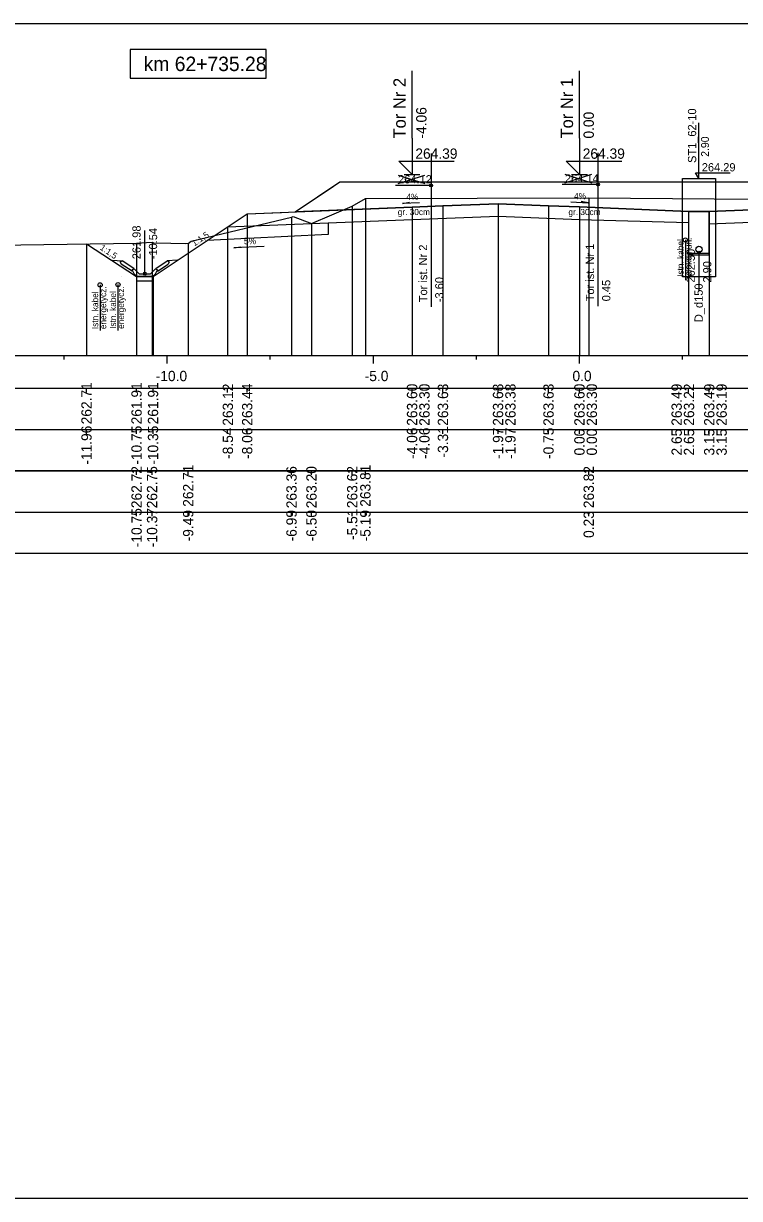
# Model space of a CAD drawing. Extents: x 6516023 to 6560129, y 5513077 to 5529206.
# Drawn here: x 6520296.97 to 6520314.35, y 5514518.16 to 5514546.66 of the extents above; entities that cross this region are included whole.
import ezdxf

# ---------------------------------------------------------------- set-up
doc = ezdxf.new("R2010")
doc.units = 0
for name, color, linetype in [('IR_default', 7, 'Continuous'), ('TOR_PRZEK_P-kable', 7, 'Continuous'), ('TOR_PRZEK_P-komponent', 7, 'Continuous'), ('TOR_PRZEK_P-odwodnienie', 7, 'Continuous'), ('TOR_PRZEK_P-opisy', 7, 'Continuous'), ('TOR_PRZEK_P-schodkowanie+wymiana', 7, 'Continuous'), ('TOR_PRZEK_P-tabelka istniejace', 7, 'Continuous'), ('TOR_PRZEK_P-tabelka projektowane', 7, 'Continuous'), ('TOR_PRZEK_P-teren istniejacy', 7, 'Continuous'), ('TOR_PRZEK_P-tory istniejace', 7, 'Continuous'), ('TOR_PRZEK_P-tory projektowane', 7, 'Continuous'), ('TOR_PRZEK_P-uklad odniesienia', 7, 'Continuous'), ('TOR_PRZEK_P-warstwa ochronna I', 7, 'Continuous'), ('TOR_PRZEK_P-warstwa ochronna II', 7, 'Continuous'), ('TOR_PS_T-skarpy projektowane', 7, 'Continuous'), ('TOR_RAMKI-ramka+tabelka 1', 7, 'Continuous')]:
    doc.layers.add(name, color=color, linetype=linetype)

msp = doc.modelspace()

# ---------------------------------------------------------------- linework, layer by layer
at = {"layer": 'IR_default'}
msp.add_lwpolyline([(6520298.503, 5514541.311), (6520299.717, 5514540.518), (6520300.117, 5514540.518), (6520302.402, 5514542.041), (6520303.234, 5514542.075), (6520303.562, 5514542.088), (6520304.344, 5514542.609), (6520304.652, 5514542.815), (6520307.161, 5514542.815), (6520308.152, 5514542.815), (6520308.31, 5514542.815), (6520308.713, 5514542.815), (6520309.705, 5514542.815), (6520312.213, 5514542.815), (6520312.865, 5514542.815), (6520314.513, 5514542.815)], dxfattribs=at)
at = {"layer": 'TOR_PRZEK_P-kable'}
for p, q in [((6520313.034, 5514541.407), (6520313.034, 5514540.434)), ((6520298.833, 5514540.316), (6520298.833, 5514539.207)), ((6520299.266, 5514540.323), (6520299.266, 5514539.213))]:
    msp.add_line(p, q, dxfattribs=at)
for centre in [(6520313.034, 5514541.407), (6520298.833, 5514540.316), (6520299.266, 5514540.323)]:
    msp.add_circle(centre, 0.05, dxfattribs=at)
at = {"layer": 'TOR_PRZEK_P-komponent'}
msp.add_lwpolyline([(6520304.652, 5514542.815), (6520308.152, 5514542.815), (6520308.713, 5514542.815), (6520312.213, 5514542.815), (6520314.513, 5514542.815), (6520318.013, 5514542.815), (6520319.263, 5514542.815), (6520322.763, 5514542.815), (6520323.848, 5514542.091), (6520321.013, 5514542.205), (6520320.263, 5514542.235), (6520319.013, 5514542.285), (6520318.263, 5514542.285), (6520317.013, 5514542.235), (6520316.263, 5514542.205), (6520313.613, 5514542.099), (6520313.113, 5514542.1), (6520310.463, 5514542.206), (6520309.713, 5514542.236), (6520308.488, 5514542.285), (6520307.152, 5514542.231), (6520306.402, 5514542.201), (6520303.562, 5514542.088), (6520303.562, 5514542.088)], close=True, dxfattribs=at)
at = {"layer": 'TOR_PRZEK_P-odwodnienie'}
for p, q in [((6520313.362, 5514542.895), (6520313.362, 5514544.245)), ((6520313.362, 5514542.895), (6520313.279, 5514543.032)), ((6520313.279, 5514543.032), (6520314.119, 5514543.032)), ((6520299.917, 5514540.588), (6520299.917, 5514541.632)), ((6520313.363, 5514541.106), (6520313.363, 5514540.171)), ((6520299.608, 5514540.647), (6520299.347, 5514540.821)), ((6520299.653, 5514540.714), (6520299.372, 5514540.901)), ((6520300.182, 5514540.714), (6520300.462, 5514540.901)), ((6520300.226, 5514540.647), (6520300.487, 5514540.821)), ((6520299.619, 5514540.664), (6520299.608, 5514540.647)), ((6520299.61, 5514540.683), (6520299.657, 5514540.707)), ((6520299.653, 5514540.714), (6520299.644, 5514540.701)), ((6520299.777, 5514540.588), (6520299.657, 5514540.707)), ((6520299.777, 5514540.588), (6520300.057, 5514540.588)), ((6520300.057, 5514540.588), (6520300.177, 5514540.707)), ((6520300.177, 5514540.707), (6520300.225, 5514540.683)), ((6520300.182, 5514540.714), (6520300.19, 5514540.701)), ((6520300.215, 5514540.664), (6520300.226, 5514540.647)), ((6520299.727, 5514540.518), (6520300.107, 5514540.518))]:
    msp.add_line(p, q, dxfattribs=at)
msp.add_lwpolyline([(6520312.962, 5514542.895), (6520313.762, 5514542.895), (6520313.762, 5514540.512), (6520312.962, 5514540.512)], close=True, dxfattribs=at)
for points in [[(6520313.113, 5514542.1), (6520313.113, 5514541.046), (6520313.613, 5514541.046), (6520313.613, 5514542.099)], [(6520300.895, 5514541.288), (6520300.895, 5514541.289), (6520300.895, 5514541.288), (6520300.895, 5514541.288), (6520300.895, 5514541.288), (6520300.896, 5514541.288), (6520300.895, 5514541.288), (6520300.896, 5514541.289)], [(6520299.126, 5514540.912), (6520299.372, 5514540.901)], [(6520299.322, 5514540.874), (6520299.372, 5514540.901)], [(6520299.322, 5514540.874), (6520299.347, 5514540.821)], [(6520300.709, 5514540.912), (6520300.462, 5514540.901)], [(6520300.512, 5514540.874), (6520300.462, 5514540.901)], [(6520300.512, 5514540.874), (6520300.487, 5514540.821)], [(6520313.113, 5514541.086), (6520313.613, 5514541.086)], [(6520299.644, 5514540.701), (6520299.609, 5514540.683)], [(6520299.609, 5514540.683), (6520299.619, 5514540.664)], [(6520299.657, 5514540.588), (6520299.61, 5514540.683)], [(6520299.727, 5514540.518), (6520299.657, 5514540.588)], [(6520300.107, 5514540.518), (6520300.177, 5514540.588)], [(6520300.177, 5514540.588), (6520300.225, 5514540.683)], [(6520300.19, 5514540.701), (6520300.225, 5514540.683)], [(6520300.225, 5514540.683), (6520300.215, 5514540.664)], [(6520299.34, 5514540.518), (6520299.34, 5514540.519), (6520299.34, 5514540.518), (6520299.34, 5514540.518), (6520299.34, 5514540.518), (6520299.341, 5514540.518), (6520299.34, 5514540.518), (6520299.341, 5514540.519)], [(6520299.34, 5514540.518), (6520299.34, 5514540.518), (6520299.34, 5514540.518), (6520299.34, 5514540.518), (6520299.341, 5514540.518), (6520299.34, 5514540.518), (6520299.341, 5514540.519)], [(6520300.117, 5514540.518), (6520299.717, 5514540.518), (6520299.717, 5514540.418), (6520300.117, 5514540.418), (6520300.117, 5514540.518)], [(6520299.74, 5514540.518), (6520299.74, 5514540.519), (6520299.74, 5514540.518), (6520299.74, 5514540.518), (6520299.74, 5514540.518), (6520299.741, 5514540.518), (6520299.74, 5514540.518), (6520299.741, 5514540.519)]]:
    msp.add_lwpolyline(points, dxfattribs=at)
for centre, radius in [((6520313.363, 5514541.181), 0.075), ((6520313.363, 5514541.106), 0.03), ((6520299.917, 5514540.588), 0.035)]:
    msp.add_circle(centre, radius, dxfattribs=at)
at = {"layer": 'TOR_PRZEK_P-opisy'}
for points in [[(6520306.586, 5514542.31), (6520306.168, 5514542.291), (6520306.336, 5514542.319)], [(6520310.254, 5514542.329), (6520310.672, 5514542.309), (6520310.504, 5514542.338)]]:
    msp.add_lwpolyline(points, dxfattribs=at)
at = {"layer": 'TOR_PRZEK_P-schodkowanie+wymiana'}
for p, q in [((6520304.363, 5514541.808), (6520304.363, 5514541.542)), ((6520304.363, 5514541.542), (6520301.434, 5514541.396))]:
    msp.add_line(p, q, dxfattribs=at)
at = {"layer": 'TOR_PRZEK_P-tabelka istniejace'}
for p, q in [((6520299.718, 5514535.706), (6520299.718, 5514535.806)), ((6520300.094, 5514535.706), (6520300.094, 5514535.806)), ((6520300.97, 5514535.706), (6520300.97, 5514535.806)), ((6520303.477, 5514535.706), (6520303.477, 5514535.806)), ((6520303.961, 5514535.706), (6520303.961, 5514535.806)), ((6520304.95, 5514535.706), (6520304.95, 5514535.806)), ((6520305.269, 5514535.706), (6520305.269, 5514535.806)), ((6520310.689, 5514535.706), (6520310.689, 5514535.806)), ((6520266.663, 5514534.806), (6520350.463, 5514534.806)), ((6520299.718, 5514534.706), (6520299.718, 5514534.806)), ((6520300.094, 5514534.706), (6520300.094, 5514534.806)), ((6520300.97, 5514534.706), (6520300.97, 5514534.806)), ((6520303.477, 5514534.706), (6520303.477, 5514534.806)), ((6520303.961, 5514534.706), (6520303.961, 5514534.806)), ((6520304.95, 5514534.706), (6520304.95, 5514534.806)), ((6520305.269, 5514534.706), (6520305.269, 5514534.806)), ((6520310.689, 5514534.706), (6520310.689, 5514534.806))]:
    msp.add_line(p, q, dxfattribs=at)
for points in [[(6520305.269, 5514542.412), (6520305.269, 5514538.806), (6520305.269, 5514538.676), (6520305.269, 5514538.606)], [(6520310.689, 5514542.425), (6520310.689, 5514538.806), (6520310.689, 5514538.676), (6520310.689, 5514538.606)], [(6520303.477, 5514541.962), (6520303.477, 5514538.806), (6520303.477, 5514538.676), (6520303.477, 5514538.606)], [(6520304.95, 5514542.226), (6520304.95, 5514538.806), (6520304.95, 5514538.676), (6520304.95, 5514538.606)], [(6520303.961, 5514541.802), (6520303.961, 5514538.806), (6520303.961, 5514538.676), (6520303.961, 5514538.606)], [(6520299.718, 5514541.329), (6520299.718, 5514538.806), (6520299.718, 5514538.676), (6520299.718, 5514538.606)], [(6520300.094, 5514541.355), (6520300.094, 5514538.806), (6520300.094, 5514538.676), (6520300.094, 5514538.606)], [(6520300.97, 5514541.321), (6520300.97, 5514538.806), (6520300.97, 5514538.676), (6520300.97, 5514538.606)]]:
    msp.add_lwpolyline(points, dxfattribs=at)
msp.add_lwpolyline([(6520266.663, 5514535.806), (6520266.663, 5514533.806), (6520350.463, 5514533.806), (6520350.463, 5514535.806)], close=True, dxfattribs=at)
at = {"layer": 'TOR_PRZEK_P-tabelka projektowane'}
for p, q in [((6520298.503, 5514537.706), (6520298.503, 5514537.806)), ((6520299.717, 5514537.706), (6520299.717, 5514537.806)), ((6520300.117, 5514537.706), (6520300.117, 5514537.806)), ((6520301.924, 5514537.706), (6520301.924, 5514537.806)), ((6520302.402, 5514537.706), (6520302.402, 5514537.806)), ((6520306.402, 5514537.706), (6520306.402, 5514537.806)), ((6520306.402, 5514537.706), (6520306.402, 5514537.806)), ((6520307.152, 5514537.706), (6520307.152, 5514537.806)), ((6520308.488, 5514537.706), (6520308.488, 5514537.806)), ((6520308.488, 5514537.706), (6520308.488, 5514537.806)), ((6520309.713, 5514537.706), (6520309.713, 5514537.806)), ((6520310.463, 5514537.706), (6520310.463, 5514537.806)), ((6520310.463, 5514537.706), (6520310.463, 5514537.806)), ((6520313.113, 5514537.706), (6520313.113, 5514537.806)), ((6520313.113, 5514537.706), (6520313.113, 5514537.806)), ((6520313.613, 5514537.706), (6520313.613, 5514537.806)), ((6520313.613, 5514537.706), (6520313.613, 5514537.806)), ((6520266.663, 5514536.806), (6520350.463, 5514536.806)), ((6520298.503, 5514536.706), (6520298.503, 5514536.806)), ((6520299.717, 5514536.706), (6520299.717, 5514536.806)), ((6520300.117, 5514536.706), (6520300.117, 5514536.806)), ((6520301.924, 5514536.706), (6520301.924, 5514536.806)), ((6520302.402, 5514536.706), (6520302.402, 5514536.806)), ((6520306.402, 5514536.706), (6520306.402, 5514536.806)), ((6520306.402, 5514536.706), (6520306.402, 5514536.806)), ((6520307.152, 5514536.706), (6520307.152, 5514536.806)), ((6520308.488, 5514536.706), (6520308.488, 5514536.806)), ((6520308.488, 5514536.706), (6520308.488, 5514536.806)), ((6520309.713, 5514536.706), (6520309.713, 5514536.806)), ((6520310.463, 5514536.706), (6520310.463, 5514536.806)), ((6520310.463, 5514536.706), (6520310.463, 5514536.806)), ((6520313.113, 5514536.706), (6520313.113, 5514536.806)), ((6520313.113, 5514536.706), (6520313.113, 5514536.806)), ((6520313.613, 5514536.706), (6520313.613, 5514536.806)), ((6520313.613, 5514536.706), (6520313.613, 5514536.806))]:
    msp.add_line(p, q, dxfattribs=at)
for points in [[(6520308.488, 5514542.285), (6520308.488, 5514538.806), (6520308.488, 5514538.676), (6520308.488, 5514538.606)], [(6520309.713, 5514542.236), (6520309.713, 5514538.806), (6520309.713, 5514538.676), (6520309.713, 5514538.606)], [(6520302.402, 5514542.041), (6520302.402, 5514538.806), (6520302.402, 5514538.676), (6520302.402, 5514538.606)], [(6520306.402, 5514542.201), (6520306.402, 5514538.806), (6520306.402, 5514538.676), (6520306.402, 5514538.606)], [(6520307.152, 5514542.231), (6520307.152, 5514538.806), (6520307.152, 5514538.676), (6520307.152, 5514538.606)], [(6520308.488, 5514541.985), (6520308.488, 5514538.806), (6520308.488, 5514538.676), (6520308.488, 5514538.606)], [(6520310.463, 5514542.206), (6520310.463, 5514538.806), (6520310.463, 5514538.676), (6520310.463, 5514538.606)], [(6520313.113, 5514542.1), (6520313.113, 5514538.806), (6520313.113, 5514538.676), (6520313.113, 5514538.606)], [(6520313.613, 5514542.099), (6520313.613, 5514538.806), (6520313.613, 5514538.676), (6520313.613, 5514538.606)], [(6520301.924, 5514541.722), (6520301.924, 5514538.806), (6520301.924, 5514538.676), (6520301.924, 5514538.606)], [(6520306.402, 5514541.901), (6520306.402, 5514538.806), (6520306.402, 5514538.676), (6520306.402, 5514538.606)], [(6520310.463, 5514541.906), (6520310.463, 5514538.806), (6520310.463, 5514538.676), (6520310.463, 5514538.606)], [(6520313.113, 5514541.83), (6520313.113, 5514538.806), (6520313.113, 5514538.676), (6520313.113, 5514538.606)], [(6520313.613, 5514541.799), (6520313.613, 5514538.806), (6520313.613, 5514538.676), (6520313.613, 5514538.606)], [(6520298.503, 5514541.311), (6520298.503, 5514538.806), (6520298.503, 5514538.676), (6520298.503, 5514538.606)], [(6520299.717, 5514540.518), (6520299.717, 5514538.806), (6520299.717, 5514538.676), (6520299.717, 5514538.606)], [(6520300.117, 5514540.518), (6520300.117, 5514538.806), (6520300.117, 5514538.676), (6520300.117, 5514538.606)]]:
    msp.add_lwpolyline(points, dxfattribs=at)
msp.add_lwpolyline([(6520266.663, 5514537.806), (6520266.663, 5514535.806), (6520350.463, 5514535.806), (6520350.463, 5514537.806)], close=True, dxfattribs=at)
at = {"layer": 'TOR_PRZEK_P-teren istniejacy'}
msp.add_lwpolyline([(6520295.78, 5514541.271), (6520299.718, 5514541.329), (6520299.96, 5514541.342), (6520300.094, 5514541.355), (6520300.127, 5514541.336), (6520300.97, 5514541.321), (6520301.044, 5514541.379), (6520303.477, 5514541.962), (6520303.516, 5514541.971), (6520303.961, 5514541.802), (6520304.95, 5514542.226), (6520305.269, 5514542.412), (6520310.689, 5514542.425), (6520320.83, 5514542.349), (6520322.675, 5514542.276), (6520323.4, 5514542.034), (6520323.706, 5514541.915), (6520324.172, 5514541.799), (6520324.431, 5514541.751), (6520325.112, 5514541.295), (6520328.15, 5514539.448), (6520329.08, 5514539.389), (6520329.366, 5514539.413), (6520333.7, 5514541.47)], dxfattribs=at)
at = {"layer": 'TOR_PRZEK_P-tory istniejace'}
for p, q in [((6520306.862, 5514543.502), (6520306.862, 5514539.782)), ((6520310.912, 5514543.523), (6520310.912, 5514539.803)), ((6520306.063, 5514542.774), (6520306.715, 5514542.977)), ((6520306.063, 5514542.977), (6520306.715, 5514542.774)), ((6520310.113, 5514542.795), (6520310.765, 5514542.998)), ((6520310.113, 5514542.998), (6520310.765, 5514542.795)), ((6520306.863, 5514542.727), (6520305.997, 5514542.727)), ((6520310.913, 5514542.748), (6520310.047, 5514542.748))]:
    msp.add_line(p, q, dxfattribs=at)
for centre in [(6520306.863, 5514542.727), (6520310.913, 5514542.748)]:
    msp.add_circle(centre, 0.035, dxfattribs=at)
at = {"layer": 'TOR_PRZEK_P-tory projektowane'}
for p, q in [((6520306.402, 5514543.872), (6520306.402, 5514545.505)), ((6520310.463, 5514543.872), (6520310.463, 5514545.505)), ((6520306.402, 5514543.872), (6520306.402, 5514542.995)), ((6520310.463, 5514543.872), (6520310.463, 5514542.995)), ((6520306.402, 5514542.995), (6520306.083, 5514543.314)), ((6520306.083, 5514543.314), (6520307.427, 5514543.314)), ((6520310.463, 5514542.995), (6520310.144, 5514543.314)), ((6520310.144, 5514543.314), (6520311.488, 5514543.314)), ((6520306.211, 5514542.995), (6520306.594, 5514542.995)), ((6520310.271, 5514542.995), (6520310.655, 5514542.995))]:
    msp.add_line(p, q, dxfattribs=at)
at = {"layer": 'TOR_PRZEK_P-uklad odniesienia'}
for p, q in [((6520270.463, 5514538.606), (6520350.463, 5514538.606)), ((6520297.963, 5514538.506), (6520297.963, 5514538.606)), ((6520300.463, 5514538.406), (6520300.463, 5514538.606)), ((6520302.963, 5514538.506), (6520302.963, 5514538.606)), ((6520305.463, 5514538.406), (6520305.463, 5514538.606)), ((6520307.963, 5514538.506), (6520307.963, 5514538.606)), ((6520310.463, 5514538.406), (6520310.463, 5514538.606)), ((6520312.963, 5514538.506), (6520312.963, 5514538.606))]:
    msp.add_line(p, q, dxfattribs=at)
msp.add_lwpolyline([(6520302.863, 5514546.027), (6520299.563, 5514546.027), (6520299.563, 5514545.327), (6520302.863, 5514545.327)], close=True, dxfattribs=at)
at = {"layer": 'TOR_PRZEK_P-warstwa ochronna I'}
for points in [[(6520301.924, 5514541.722), (6520306.402, 5514541.901), (6520308.488, 5514541.985), (6520310.463, 5514541.906), (6520313.113, 5514541.83)], [(6520313.613, 5514541.799), (6520316.263, 5514541.905), (6520318.263, 5514541.985), (6520319.013, 5514541.985), (6520321.013, 5514541.902), (6520325.496, 5514541.723)]]:
    msp.add_lwpolyline(points, dxfattribs=at)
at = {"layer": 'TOR_PRZEK_P-warstwa ochronna II'}
msp.add_lwpolyline([(6520298.503, 5514541.311), (6520299.717, 5514540.518), (6520300.117, 5514540.518), (6520302.402, 5514542.041), (6520306.402, 5514542.201), (6520307.152, 5514542.231), (6520308.488, 5514542.285), (6520309.713, 5514542.236), (6520310.463, 5514542.206), (6520313.113, 5514542.1), (6520313.613, 5514542.099), (6520316.263, 5514542.205), (6520317.013, 5514542.235), (6520318.263, 5514542.285), (6520319.013, 5514542.285), (6520320.263, 5514542.235), (6520321.013, 5514542.205), (6520325.013, 5514542.045), (6520326.193, 5514541.258), (6520326.865, 5514541.224), (6520328.793, 5514539.939), (6520329.193, 5514539.939), (6520329.785, 5514540.334), (6520331.486, 5514540.419)], dxfattribs=at)
at = {"layer": 'TOR_PS_T-skarpy projektowane'}
msp.add_lwpolyline([(6520302.81, 5514541.251), (6520302.075, 5514541.212), (6520302.248, 5514541.243)], dxfattribs=at)
at = {"layer": 'TOR_RAMKI-ramka+tabelka 1'}
msp.add_lwpolyline([(6520177.013, 5514546.656), (6520424.513, 5514546.656), (6520424.513, 5514518.156), (6520177.013, 5514518.156)], close=True, dxfattribs=at)

# ---------------------------------------------------------------- texts
at = {"layer": 'TOR_PRZEK_P-kable'}
for s, height, p in [('Istn. kabel', 0.14999, (6520312.989, 5514540.51)), ('telekomun.', 0.15, (6520313.184, 5514540.481)), ('energetycz.', 0.14999, (6520298.982, 5514539.243)), ('energetycz.', 0.14999, (6520299.414, 5514539.249)), ('Istn. kabel', 0.14999, (6520298.787, 5514539.243)), ('Istn. kabel', 0.14999, (6520299.22, 5514539.249))]:
    msp.add_text(s, height=height, rotation=90.0511, dxfattribs=at).set_placement(p)
at = {"layer": 'TOR_PRZEK_P-odwodnienie'}
for s, height, p in [('ST1_62-10', 0.2, (6520313.296, 5514543.273)), ('2.90', 0.19, (6520313.605, 5514543.422)), ('261.98', 0.2, (6520299.817, 5514540.938)), ('-10.54', 0.2, (6520300.217, 5514540.938)), ('262.50', 0.2, (6520313.263, 5514540.372)), ('2.90', 0.2, (6520313.663, 5514540.372)), ('D_d150', 0.2, (6520313.455, 5514539.413))]:
    msp.add_text(s, height=height, rotation=90, dxfattribs=at).set_placement(p)
msp.add_text('264.29', height=0.2, dxfattribs=at).set_placement((6520313.432, 5514543.069))
at = {"layer": 'TOR_PRZEK_P-opisy'}
for s, rotation, p in [('4%', 0.1515, (6520306.263, 5514542.375)), ('4%', 359.8485, (6520310.333, 5514542.395)), ('1:1,5', 34.0701, (6520301.121, 5514541.244)), ('1:1,5', 325.9299, (6520298.815, 5514541.184))]:
    msp.add_text(s, height=0.15, rotation=rotation, dxfattribs=at).set_placement(p)
at = {"layer": 'TOR_PRZEK_P-tabelka istniejace'}
for s, p in [('262.72', (6520299.843, 5514534.9)), ('262.75', (6520300.219, 5514534.897)), ('262.71', (6520301.095, 5514534.933)), ('263.36', (6520303.602, 5514534.898)), ('263.20', (6520304.086, 5514534.898)), ('263.62', (6520305.075, 5514534.9)), ('263.81', (6520305.394, 5514534.933)), ('263.82', (6520310.814, 5514534.9)), ('-10.75', (6520299.843, 5514533.953)), ('-10.37', (6520300.219, 5514533.955)), ('-9.49', (6520301.095, 5514534.094)), ('-6.99', (6520303.602, 5514534.094)), ('-6.50', (6520304.086, 5514534.094)), ('-5.51', (6520305.075, 5514534.129)), ('-5.19', (6520305.394, 5514534.094)), ('0.23', (6520310.814, 5514534.178))]:
    msp.add_text(s, height=0.25, rotation=90, dxfattribs=at).set_placement(p)
at = {"layer": 'TOR_PRZEK_P-tabelka projektowane'}
for s, p in [('262.71', (6520298.628, 5514536.933)), ('261.91', (6520299.842, 5514536.933)), ('261.91', (6520300.242, 5514536.933)), ('263.12', (6520302.058, 5514536.9)), ('263.44', (6520302.527, 5514536.899)), ('263.60', (6520306.527, 5514536.898)), ('263.30', (6520306.827, 5514536.898)), ('263.63', (6520307.277, 5514536.898)), ('263.68', (6520308.613, 5514536.898)), ('263.38', (6520308.913, 5514536.898)), ('263.63', (6520309.838, 5514536.898)), ('263.60', (6520310.588, 5514536.898)), ('263.30', (6520310.888, 5514536.898)), ('263.49', (6520312.947, 5514536.898)), ('263.22', (6520313.247, 5514536.9)), ('263.49', (6520313.738, 5514536.898)), ('263.19', (6520314.038, 5514536.898)), ('-11.96', (6520298.628, 5514535.954)), ('-10.75', (6520299.842, 5514535.953)), ('-10.35', (6520300.242, 5514535.953)), ('-8.54', (6520302.058, 5514536.095)), ('-8.06', (6520302.527, 5514536.094)), ('-4.06', (6520306.527, 5514536.094)), ('-4.06', (6520306.827, 5514536.094)), ('-3.31', (6520307.277, 5514536.129)), ('-1.97', (6520308.613, 5514536.094)), ('-1.97', (6520308.913, 5514536.094)), ('-0.75', (6520309.838, 5514536.093)), ('0.00', (6520310.588, 5514536.178)), ('0.00', (6520310.888, 5514536.178)), ('2.65', (6520312.947, 5514536.177)), ('2.65', (6520313.247, 5514536.177)), ('3.15', (6520313.738, 5514536.177)), ('3.15', (6520314.038, 5514536.177))]:
    msp.add_text(s, height=0.25, rotation=90, dxfattribs=at).set_placement(p)
at = {"layer": 'TOR_PRZEK_P-tory istniejace'}
for s, p in [('264.12', (6520306.063, 5514542.777)), ('264.14', (6520310.113, 5514542.798))]:
    msp.add_text(s, height=0.2, dxfattribs=at).set_placement(p)
for s, rotation, p in [('Tor ist. Nr 2', 90.0511, (6520306.769, 5514539.897)), ('Tor ist. Nr 1', 90.0511, (6520310.819, 5514539.918)), ('-3.60', 90, (6520307.163, 5514539.897)), ('0.45', 90, (6520311.213, 5514539.918))]:
    msp.add_text(s, height=0.2, rotation=rotation, dxfattribs=at).set_placement(p)
at = {"layer": 'TOR_PRZEK_P-tory projektowane'}
for s, height, p in [('Tor Nr 2', 0.3, (6520306.248, 5514543.866)), ('Tor Nr 1', 0.3, (6520310.308, 5514543.866)), ('-4.06', 0.25, (6520306.752, 5514543.865)), ('0.00', 0.25, (6520310.813, 5514543.865))]:
    msp.add_text(s, height=height, rotation=90, dxfattribs=at).set_placement(p)
for p in [(6520306.482, 5514543.375), (6520310.543, 5514543.375)]:
    msp.add_text('264.39', height=0.25, dxfattribs=at).set_placement(p)
at = {"layer": 'TOR_PRZEK_P-uklad odniesienia'}
for s, height, p in [('km 62+735.28', 0.35, (6520299.89, 5514545.502)), ('-10.0', 0.25, (6520300.182, 5514537.981)), ('-5.0', 0.25, (6520305.252, 5514537.981)), ('0.0', 0.25, (6520310.294, 5514537.981))]:
    msp.add_text(s, height=height, dxfattribs=at).set_placement(p)
at = {"layer": 'TOR_PRZEK_P-warstwa ochronna I'}
for p in [(6520306.055, 5514542.009), (6520310.196, 5514542.009)]:
    msp.add_text('gr. 30cm', height=0.15, dxfattribs=at).set_placement(p)
at = {"layer": 'TOR_PS_T-skarpy projektowane'}
msp.add_text('5%', height=0.1545, dxfattribs=at).set_placement((6520302.322, 5514541.303))

doc.saveas('drawing.dxf')
